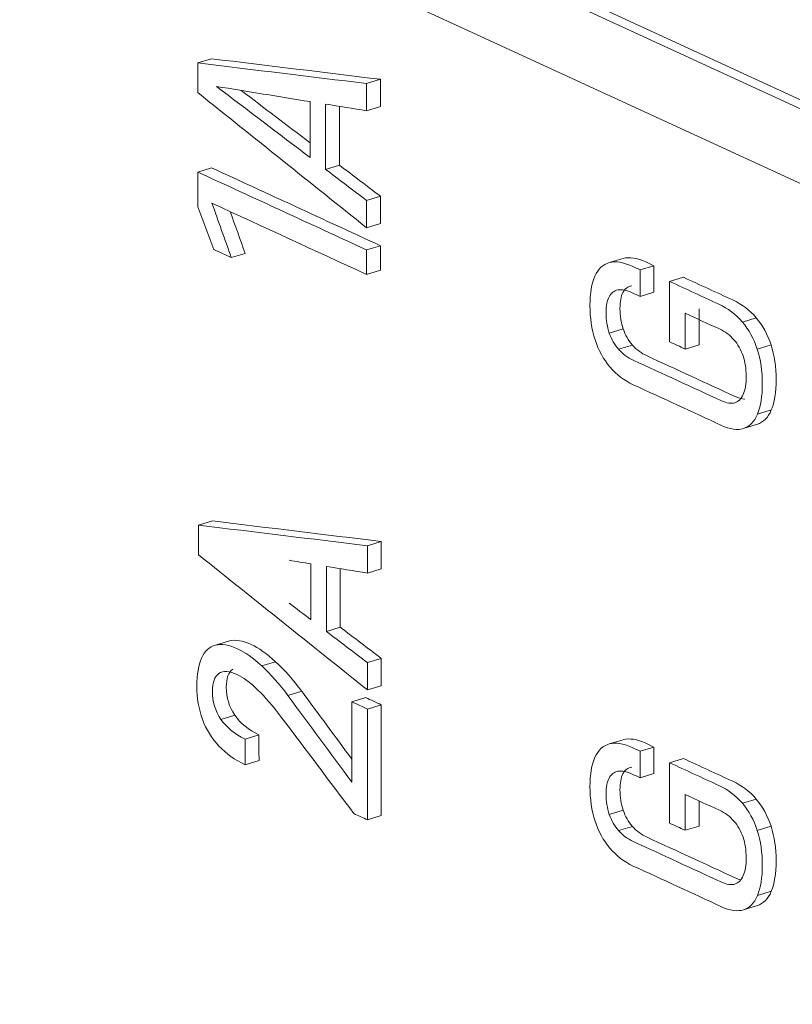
# Model space of a CAD drawing. Header units: millimetres. Extents: x 990 to 1809, y 0 to 562.
# Tile 499 of 550: x 1608.51 to 1612.85, y 154.67 to 160.2. Entities that reach past the tile are written whole.
import ezdxf

# ---------------------------------------------------------------- set-up
doc = ezdxf.new("R2010")
doc.units = ezdxf.units.MM
doc.layers.add('1', color=7, linetype='Continuous', true_color=0xffffff)
doc.layers.add('10', color=7, linetype='Continuous')

msp = doc.modelspace()

# ---------------------------------------------------------------- linework, layer by layer
at = {"layer": '1', "color": 7, "linetype": 'Continuous', "lineweight": 18}
for p, q in [((1604.5813, 163.1087), (1621.6937, 155.2149)), ((1609.5889, 159.9768), (1609.5113, 159.9531)), ((1610.5357, 159.8613), (1610.4582, 159.8376)), ((1610.5357, 159.7083), (1610.4582, 159.6846)), ((1609.5889, 159.3648), (1609.5113, 159.3411)), ((1610.3058, 159.38), (1610.2283, 159.3563)), ((1610.5357, 159.2054), (1610.4582, 159.1817)), ((1610.5357, 159.0524), (1610.4582, 159.0287)), ((1610.5357, 158.9281), (1610.4582, 158.9044)), ((1609.7771, 158.885), (1609.6995, 158.8613)), ((1611.8968, 158.8567), (1611.8192, 158.833)), ((1612.0697, 158.8157), (1611.9922, 158.792)), ((1610.5357, 158.7904), (1610.4582, 158.7667)), ((1612.2351, 158.7509), (1612.1575, 158.7272)), ((1612.0697, 158.6665), (1611.9922, 158.6428)), ((1612.6428, 158.5236), (1612.5652, 158.4999)), ((1611.8968, 158.4613), (1611.8192, 158.4376)), ((1611.9489, 158.3704), (1611.8713, 158.3467)), ((1612.3224, 158.3721), (1612.2448, 158.3484)), ((1612.7261, 158.3709), (1612.6486, 158.3472)), ((1612.7277, 158.0063), (1612.6502, 157.9826)), ((1612.6493, 157.9263), (1612.5717, 157.9026)), ((1609.5938, 157.384), (1609.5162, 157.3603)), ((1610.5406, 157.2685), (1610.4631, 157.2448)), ((1610.5406, 157.1155), (1610.4631, 157.0918)), ((1610.3107, 156.7872), (1610.2332, 156.7635)), ((1609.6885, 156.7106), (1609.611, 156.6869)), ((1609.9477, 156.594), (1609.8702, 156.5703)), ((1610.5406, 156.6125), (1610.4631, 156.5889)), ((1610.0945, 156.4282), (1610.017, 156.4045)), ((1610.5406, 156.4596), (1610.4631, 156.4359)), ((1610.4533, 156.3927), (1610.3758, 156.369)), ((1610.5406, 156.3525), (1610.4631, 156.3288)), ((1609.7191, 156.2944), (1609.6416, 156.2707)), ((1609.8542, 156.1843), (1609.7767, 156.1606)), ((1611.8968, 156.1567), (1611.8192, 156.133)), ((1612.0697, 156.1156), (1611.9922, 156.0919)), ((1609.8549, 156.0396), (1609.7773, 156.0159)), ((1612.2351, 156.0508), (1612.1575, 156.0271)), ((1612.0697, 155.9665), (1611.9922, 155.9428)), ((1612.6428, 155.8236), (1612.5652, 155.7999)), ((1610.5406, 155.731), (1610.4631, 155.7073)), ((1611.8968, 155.7613), (1611.8192, 155.7376)), ((1611.9489, 155.6703), (1611.8713, 155.6466)), ((1612.3224, 155.6721), (1612.2448, 155.6484)), ((1612.7261, 155.6709), (1612.6486, 155.6472)), ((1612.7277, 155.3063), (1612.6502, 155.2826)), ((1612.6493, 155.2263), (1612.5717, 155.2026))]:
    msp.add_line(p, q, dxfattribs=at)
for points, knots in [([(1602.3029, 176.4155), (1610.893, 172.4529), (1619.4832, 168.4903), (1632.3685, 162.5465), (1638.8111, 159.5745), (1645.2538, 156.6026), (1648.4751, 155.1166), (1649.5489, 154.6213), (1651.1595, 153.8783), (1651.6964, 153.6306), (1652.3675, 153.3211), (1652.5017, 153.2591), (1652.703, 153.1662), (1652.7701, 153.1353), (1652.8708, 153.0888), (1652.9043, 153.0734), (1652.9548, 153.0502), (1652.9716, 153.0425), (1652.9927, 153.0329), (1652.997, 153.031), (1653.0057, 153.0274), (1653.0147, 153.024), (1653.0242, 153.021), (1653.034, 153.0182), (1653.0391, 153.0169), (1653.0542, 153.0129), (1653.0641, 153.0101), (1653.0835, 153.0043), (1653.0931, 153.0012), (1653.1219, 152.992), (1653.1412, 152.9857), (1653.1988, 152.9667), (1653.2371, 152.9537), (1653.3514, 152.9131), (1653.4268, 152.8844), (1653.6514, 152.7941), (1653.7991, 152.7285), (1653.9456, 152.6591)], [0, 0, 0, 0, 0.5, 0.5, 0.75, 0.875, 0.875, 0.9375, 0.9375, 0.96875, 0.96875, 0.976563, 0.976563, 0.980469, 0.980469, 0.982422, 0.982422, 0.983398, 0.983398, 0.983643, 0.983643, 0.983887, 0.984131, 0.984131, 0.984375, 0.984375, 0.984863, 0.984863, 0.985352, 0.985352, 0.986328, 0.986328, 0.988281, 0.988281, 0.992188, 0.992188, 1, 1, 1, 1]), ([(1611.8968, 158.8567), (1611.9322, 158.8662), (1611.9746, 158.8595), (1612.0241, 158.8367), (1612.0393, 158.8297), (1612.0545, 158.8227), (1612.0697, 158.8157)], [0, 0, 0, 0, 0.5, 0.5, 0.5, 1, 1, 1, 1]), ([(1611.8192, 158.833), (1611.8546, 158.8425), (1611.8971, 158.8358), (1611.9466, 158.813), (1611.9618, 158.806), (1611.977, 158.799), (1611.9922, 158.792)], [0, 0, 0, 0, 0.5, 0.5, 0.5, 1, 1, 1, 1]), ([(1611.7395, 158.4003), (1611.7204, 158.4592), (1611.7108, 158.5237), (1611.7108, 158.6626), (1611.7201, 158.7173), (1611.7385, 158.7579)], [0, 0, 0, 0, 0.5, 0.5, 1, 1, 1, 1]), ([(1612.2351, 158.7509), (1612.3271, 158.7084), (1612.4192, 158.666), (1612.5112, 158.6235), (1612.5624, 158.5999), (1612.6063, 158.5666), (1612.6428, 158.5236)], [0, 0, 0, 0, 0.5, 0.5, 0.5, 1, 1, 1, 1]), ([(1611.9453, 158.7033), (1611.9236, 158.6996), (1611.9071, 158.687), (1611.8846, 158.6439), (1611.8789, 158.614), (1611.8789, 158.5757), (1611.8789, 158.5343), (1611.8849, 158.4961), (1611.8968, 158.4613)], [0, 0, 0, 0, 0.333333, 0.333333, 0.666667, 0.666667, 0.666667, 1, 1, 1, 1]), ([(1612.1575, 158.7272), (1612.2496, 158.6847), (1612.3416, 158.6423), (1612.4336, 158.5998), (1612.4849, 158.5762), (1612.5287, 158.5429), (1612.5652, 158.4999)], [0, 0, 0, 0, 0.5, 0.5, 0.5, 1, 1, 1, 1]), ([(1611.8678, 158.6796), (1611.8461, 158.6759), (1611.8296, 158.6633), (1611.807, 158.6202), (1611.8013, 158.5903), (1611.8013, 158.552), (1611.8013, 158.5106), (1611.8073, 158.4725), (1611.8192, 158.4376)], [0, 0, 0, 0, 0.333333, 0.333333, 0.666667, 0.666667, 0.666667, 1, 1, 1, 1]), ([(1611.9922, 158.6428), (1611.977, 158.6498), (1611.9618, 158.6568), (1611.9466, 158.6638), (1611.9157, 158.6781), (1611.8895, 158.6833), (1611.8678, 158.6796)], [0, 0, 0, 0, 0.5, 0.5, 0.5, 1, 1, 1, 1]), ([(1612.5691, 158.3097), (1612.5574, 158.3445), (1612.5402, 158.3747), (1612.4951, 158.4261), (1612.468, 158.4463), (1612.4362, 158.4609), (1612.3724, 158.4903), (1612.3086, 158.5198), (1612.2448, 158.5492)], [0, 0, 0, 0, 0.333333, 0.333333, 0.666667, 0.666667, 0.666667, 1, 1, 1, 1]), ([(1611.9489, 158.3704), (1611.9717, 158.3445), (1611.9992, 158.3242), (1612.0313, 158.3094), (1612.196, 158.2334), (1612.3608, 158.1574), (1612.5255, 158.0814), (1612.5449, 158.0725), (1612.5625, 158.0679), (1612.5782, 158.0677)], [0, 0, 0, 0, 0.375072, 0.375072, 0.375072, 0.750143, 0.750143, 0.750143, 1, 1, 1, 1]), ([(1612.7261, 158.3709), (1612.7452, 158.312), (1612.7548, 158.2475), (1612.7548, 158.106), (1612.7458, 158.049), (1612.7277, 158.0063)], [0, 0, 0, 0, 0.5, 0.5, 1, 1, 1, 1]), ([(1611.8713, 158.3467), (1611.8941, 158.3208), (1611.9216, 158.3005), (1611.9537, 158.2857), (1612.1185, 158.2097), (1612.2832, 158.1337), (1612.448, 158.0577), (1612.4771, 158.0443), (1612.502, 158.0407), (1612.5229, 158.0471)], [0, 0, 0, 0, 0.333333, 0.333333, 0.333333, 0.666667, 0.666667, 0.666667, 1, 1, 1, 1]), ([(1612.5704, 158.094), (1612.5813, 158.119), (1612.5867, 158.1528), (1612.5867, 158.2369), (1612.5808, 158.275), (1612.5691, 158.3097)], [0, 0, 0, 0, 0.5, 0.5, 1, 1, 1, 1]), ([(1612.6486, 158.3472), (1612.6677, 158.2883), (1612.6772, 158.2239), (1612.6772, 158.0823), (1612.6682, 158.0253), (1612.6502, 157.9826)], [0, 0, 0, 0, 0.5, 0.5, 1, 1, 1, 1]), ([(1612.5717, 157.9026), (1612.5374, 157.892), (1612.4962, 157.8978), (1612.448, 157.92), (1612.2832, 157.9961), (1612.1185, 158.072), (1611.9537, 158.148), (1611.9025, 158.1717), (1611.8588, 158.2049), (1611.8225, 158.2477)], [0, 0, 0, 0, 0.333333, 0.333333, 0.333333, 0.666667, 0.666667, 0.666667, 1, 1, 1, 1]), ([(1609.6885, 156.7106), (1609.7226, 156.7194), (1609.7636, 156.7128), (1609.8116, 156.6907), (1609.8526, 156.6718), (1609.898, 156.6395), (1609.9477, 156.594)], [0, 0, 0, 0, 0.5, 0.5, 0.5, 1, 1, 1, 1]), ([(1609.611, 156.6869), (1609.645, 156.6957), (1609.6861, 156.6891), (1609.734, 156.667), (1609.7751, 156.6481), (1609.8204, 156.6158), (1609.8702, 156.5703)], [0, 0, 0, 0, 0.5, 0.5, 0.5, 1, 1, 1, 1]), ([(1609.538, 156.2712), (1609.517, 156.3284), (1609.5064, 156.3901), (1609.5064, 156.5227), (1609.5153, 156.5755), (1609.5331, 156.6148)], [0, 0, 0, 0, 0.5, 0.5, 1, 1, 1, 1]), ([(1609.847, 156.437), (1609.804, 156.4785), (1609.7661, 156.5069), (1609.7331, 156.5221), (1609.6888, 156.5425), (1609.6545, 156.5445), (1609.6302, 156.528)], [0, 0, 0, 0, 0.5, 0.5, 0.5, 1, 1, 1, 1]), ([(1609.7077, 156.5517), (1609.6834, 156.5351), (1609.6713, 156.5017), (1609.6713, 156.4513), (1609.6713, 156.3933), (1609.6872, 156.3411), (1609.7191, 156.2944)], [0, 0, 0, 0, 0.5, 0.5, 0.5, 1, 1, 1, 1]), ([(1609.6302, 156.528), (1609.6059, 156.5114), (1609.5937, 156.478), (1609.5937, 156.4276), (1609.5937, 156.3696), (1609.6097, 156.3174), (1609.6416, 156.2707)], [0, 0, 0, 0, 0.5, 0.5, 0.5, 1, 1, 1, 1]), ([(1611.8968, 156.1567), (1611.9322, 156.1662), (1611.9746, 156.1595), (1612.0241, 156.1366), (1612.0393, 156.1296), (1612.0545, 156.1226), (1612.0697, 156.1156)], [0, 0, 0, 0, 0.5, 0.5, 0.5, 1, 1, 1, 1]), ([(1611.8192, 156.133), (1611.8546, 156.1425), (1611.8971, 156.1358), (1611.9466, 156.1129), (1611.9618, 156.1059), (1611.977, 156.0989), (1611.9922, 156.0919)], [0, 0, 0, 0, 0.5, 0.5, 0.5, 1, 1, 1, 1]), ([(1611.7395, 155.7003), (1611.7204, 155.7591), (1611.7108, 155.8237), (1611.7108, 155.9626), (1611.7201, 156.0173), (1611.7385, 156.0579)], [0, 0, 0, 0, 0.5, 0.5, 1, 1, 1, 1]), ([(1612.2351, 156.0508), (1612.3271, 156.0084), (1612.4192, 155.9659), (1612.5112, 155.9235), (1612.5624, 155.8998), (1612.6063, 155.8665), (1612.6428, 155.8236)], [0, 0, 0, 0, 0.5, 0.5, 0.5, 1, 1, 1, 1]), ([(1611.9453, 156.0033), (1611.9236, 155.9996), (1611.9071, 155.987), (1611.8846, 155.9438), (1611.8789, 155.9139), (1611.8789, 155.8757), (1611.8789, 155.8343), (1611.8849, 155.7961), (1611.8968, 155.7613)], [0, 0, 0, 0, 0.333333, 0.333333, 0.666667, 0.666667, 0.666667, 1, 1, 1, 1]), ([(1612.1575, 156.0271), (1612.2496, 155.9847), (1612.3416, 155.9422), (1612.4336, 155.8998), (1612.4849, 155.8761), (1612.5287, 155.8428), (1612.5652, 155.7999)], [0, 0, 0, 0, 0.5, 0.5, 0.5, 1, 1, 1, 1]), ([(1611.8678, 155.9796), (1611.8461, 155.9759), (1611.8296, 155.9633), (1611.807, 155.9201), (1611.8013, 155.8902), (1611.8013, 155.852), (1611.8013, 155.8106), (1611.8073, 155.7724), (1611.8192, 155.7376)], [0, 0, 0, 0, 0.333333, 0.333333, 0.666667, 0.666667, 0.666667, 1, 1, 1, 1]), ([(1611.9922, 155.9428), (1611.977, 155.9498), (1611.9618, 155.9568), (1611.9466, 155.9638), (1611.9157, 155.9781), (1611.8895, 155.9833), (1611.8678, 155.9796)], [0, 0, 0, 0, 0.5, 0.5, 0.5, 1, 1, 1, 1]), ([(1612.5177, 155.7004), (1612.4951, 155.7261), (1612.468, 155.7462), (1612.4362, 155.7609), (1612.3724, 155.7903), (1612.3086, 155.8197), (1612.2448, 155.8492)], [0, 0, 0, 0, 0.5, 0.5, 0.5, 1, 1, 1, 1]), ([(1611.9489, 155.6703), (1611.9717, 155.6445), (1611.9992, 155.6242), (1612.0313, 155.6094), (1612.196, 155.5334), (1612.3608, 155.4574), (1612.5255, 155.3814), (1612.5362, 155.3764), (1612.5464, 155.3728), (1612.556, 155.3706)], [0, 0, 0, 0, 0.422275, 0.422275, 0.422275, 0.84455, 0.84455, 0.84455, 1, 1, 1, 1]), ([(1612.7261, 155.6709), (1612.7452, 155.612), (1612.7548, 155.5475), (1612.7548, 155.406), (1612.7458, 155.3489), (1612.7277, 155.3063)], [0, 0, 0, 0, 0.5, 0.5, 1, 1, 1, 1]), ([(1611.8713, 155.6466), (1611.8941, 155.6208), (1611.9216, 155.6005), (1611.9537, 155.5857), (1612.1185, 155.5097), (1612.2832, 155.4337), (1612.448, 155.3577), (1612.4771, 155.3443), (1612.502, 155.3407), (1612.5229, 155.347)], [0, 0, 0, 0, 0.333333, 0.333333, 0.333333, 0.666667, 0.666667, 0.666667, 1, 1, 1, 1]), ([(1612.5704, 155.394), (1612.5813, 155.4189), (1612.5867, 155.4527), (1612.5867, 155.5369), (1612.5808, 155.575), (1612.5691, 155.6097)], [0, 0, 0, 0, 0.5, 0.5, 1, 1, 1, 1]), ([(1612.6486, 155.6472), (1612.6677, 155.5883), (1612.6772, 155.5238), (1612.6772, 155.3823), (1612.6682, 155.3253), (1612.6502, 155.2826)], [0, 0, 0, 0, 0.5, 0.5, 1, 1, 1, 1]), ([(1612.5717, 155.2026), (1612.5374, 155.192), (1612.4962, 155.1978), (1612.448, 155.22), (1612.2832, 155.296), (1612.1185, 155.372), (1611.9537, 155.448), (1611.9025, 155.4716), (1611.8588, 155.5049), (1611.8225, 155.5477)], [0, 0, 0, 0, 0.333333, 0.333333, 0.333333, 0.666667, 0.666667, 0.666667, 1, 1, 1, 1])]:
    msp.add_open_spline(points, degree=3, knots=knots, dxfattribs=at)
for points in [[(1554.3022, 161.6948), (1582.5426, 148.6677), (1610.783, 135.6407), (1639.0234, 122.6136)], [(1609.5889, 159.9768), (1609.9045, 159.9383), (1610.2201, 159.8998), (1610.5357, 159.8613)], [(1609.5113, 159.9531), (1609.8269, 159.9146), (1610.1425, 159.8761), (1610.4582, 159.8376)], [(1609.5113, 159.7867), (1609.5113, 159.8422), (1609.5113, 159.8976), (1609.5113, 159.9531)], [(1610.5357, 159.8613), (1610.5357, 159.8103), (1610.5357, 159.7593), (1610.5357, 159.7083)], [(1610.141, 159.7362), (1609.9661, 159.7646), (1609.7911, 159.7931), (1609.6162, 159.8215)], [(1609.6162, 159.8215), (1609.7911, 159.6886), (1609.9661, 159.5556), (1610.141, 159.4227)], [(1609.7545, 159.799), (1609.8834, 159.7011), (1610.0122, 159.6032), (1610.141, 159.5053)], [(1610.4582, 159.8376), (1610.4582, 159.7866), (1610.4582, 159.7356), (1610.4582, 159.6846)], [(1610.4582, 159.0287), (1610.1425, 159.2814), (1609.8269, 159.534), (1609.5113, 159.7867)], [(1610.141, 159.4227), (1610.141, 159.5272), (1610.141, 159.6317), (1610.141, 159.7362)], [(1610.2283, 159.722), (1610.2283, 159.6001), (1610.2283, 159.4782), (1610.2283, 159.3563)], [(1610.4582, 159.6846), (1610.3815, 159.6971), (1610.3049, 159.7096), (1610.2283, 159.722)], [(1610.3058, 159.7094), (1610.3058, 159.5996), (1610.3058, 159.4898), (1610.3058, 159.38)], [(1609.5889, 159.3648), (1609.9045, 159.2192), (1610.2201, 159.0737), (1610.5357, 158.9281)], [(1610.2283, 159.3563), (1610.3049, 159.2981), (1610.3815, 159.2399), (1610.4582, 159.1817)], [(1610.3058, 159.38), (1610.3825, 159.3218), (1610.4591, 159.2636), (1610.5357, 159.2054)], [(1609.5113, 159.3411), (1609.8269, 159.1956), (1610.1425, 159.05), (1610.4582, 158.9044)], [(1609.5113, 159.1461), (1609.5113, 159.2111), (1609.5113, 159.2761), (1609.5113, 159.3411)], [(1610.5357, 159.2054), (1610.5357, 159.1544), (1610.5357, 159.1034), (1610.5357, 159.0524)], [(1609.6012, 158.9067), (1609.5712, 158.9865), (1609.5413, 159.0663), (1609.5113, 159.1461)], [(1609.5908, 159.1668), (1609.627, 159.065), (1609.6633, 158.9632), (1609.6995, 158.8613)], [(1610.4582, 158.7667), (1610.169, 158.9001), (1609.8799, 159.0334), (1609.5908, 159.1668)], [(1610.4582, 159.1817), (1610.4582, 159.1307), (1610.4582, 159.0797), (1610.4582, 159.0287)], [(1609.6937, 159.1193), (1609.7215, 159.0412), (1609.7493, 158.9631), (1609.7771, 158.885)], [(1610.5357, 158.9281), (1610.5357, 158.8822), (1610.5357, 158.8363), (1610.5357, 158.7904)], [(1609.6995, 158.8613), (1609.6667, 158.8765), (1609.634, 158.8916), (1609.6012, 158.9067)], [(1610.4582, 158.9044), (1610.4582, 158.8585), (1610.4582, 158.8126), (1610.4582, 158.7667)], [(1611.7385, 158.7579), (1611.757, 158.7985), (1611.7839, 158.8235), (1611.8192, 158.833)], [(1612.0697, 158.8157), (1612.0697, 158.766), (1612.0697, 158.7162), (1612.0697, 158.6665)], [(1611.9922, 158.792), (1611.9922, 158.7423), (1611.9922, 158.6925), (1611.9922, 158.6428)], [(1612.1575, 158.3887), (1612.1575, 158.5015), (1612.1575, 158.6143), (1612.1575, 158.7272)], [(1612.2448, 158.5492), (1612.2448, 158.4823), (1612.2448, 158.4154), (1612.2448, 158.3484)], [(1612.3224, 158.5729), (1612.3224, 158.506), (1612.3224, 158.4391), (1612.3224, 158.3721)], [(1612.5652, 158.4999), (1612.6017, 158.4569), (1612.6294, 158.4061), (1612.6486, 158.3472)], [(1612.6428, 158.5236), (1612.6792, 158.4806), (1612.707, 158.4297), (1612.7261, 158.3709)], [(1611.8192, 158.4376), (1611.8312, 158.4028), (1611.8486, 158.3725), (1611.8713, 158.3467)], [(1611.8968, 158.4613), (1611.9088, 158.4265), (1611.9261, 158.3962), (1611.9489, 158.3704)], [(1611.8225, 158.2477), (1611.7863, 158.2906), (1611.7586, 158.3415), (1611.7395, 158.4003)], [(1612.2448, 158.3484), (1612.2157, 158.3618), (1612.1866, 158.3753), (1612.1575, 158.3887)], [(1612.5229, 158.0471), (1612.5437, 158.0534), (1612.5595, 158.0691), (1612.5704, 158.094)], [(1612.6502, 157.9826), (1612.6322, 157.9399), (1612.606, 157.9133), (1612.5717, 157.9026)], [(1612.7277, 158.0063), (1612.7097, 157.9636), (1612.6836, 157.937), (1612.6493, 157.9263)], [(1609.5938, 157.384), (1609.9094, 157.3455), (1610.225, 157.307), (1610.5406, 157.2685)], [(1609.5162, 157.3603), (1609.8318, 157.3218), (1610.1474, 157.2833), (1610.4631, 157.2448)], [(1609.5162, 157.1939), (1609.5162, 157.2494), (1609.5162, 157.3048), (1609.5162, 157.3603)], [(1610.5406, 157.2685), (1610.5406, 157.2175), (1610.5406, 157.1665), (1610.5406, 157.1155)], [(1610.4631, 157.2448), (1610.4631, 157.1938), (1610.4631, 157.1428), (1610.4631, 157.0918)], [(1610.4631, 156.4359), (1610.1474, 156.6886), (1609.8318, 156.9412), (1609.5162, 157.1939)], [(1610.1459, 157.1434), (1610.1051, 157.15), (1610.0643, 157.1567), (1610.0235, 157.1633)], [(1610.1459, 156.8299), (1610.1459, 156.9344), (1610.1459, 157.0389), (1610.1459, 157.1434)], [(1610.2332, 157.1292), (1610.2332, 157.0073), (1610.2332, 156.8854), (1610.2332, 156.7635)], [(1610.4631, 157.0918), (1610.3864, 157.1043), (1610.3098, 157.1167), (1610.2332, 157.1292)], [(1610.3107, 157.1166), (1610.3107, 157.0068), (1610.3107, 156.897), (1610.3107, 156.7872)], [(1610.0235, 156.9229), (1610.0643, 156.8919), (1610.1051, 156.8609), (1610.1459, 156.8299)], [(1610.2332, 156.7635), (1610.3098, 156.7053), (1610.3864, 156.6471), (1610.4631, 156.5889)], [(1610.3107, 156.7872), (1610.3874, 156.729), (1610.464, 156.6708), (1610.5406, 156.6125)], [(1609.5331, 156.6148), (1609.551, 156.6541), (1609.5769, 156.6781), (1609.611, 156.6869)], [(1609.9477, 156.594), (1609.9974, 156.5484), (1610.0464, 156.4931), (1610.0945, 156.4282)], [(1610.5406, 156.6125), (1610.5406, 156.5616), (1610.5406, 156.5106), (1610.5406, 156.4596)], [(1609.8702, 156.5703), (1609.9199, 156.5247), (1609.9688, 156.4694), (1610.017, 156.4045)], [(1610.4631, 156.5889), (1610.4631, 156.5379), (1610.4631, 156.4869), (1610.4631, 156.4359)], [(1609.9799, 156.2839), (1609.9343, 156.3445), (1609.89, 156.3955), (1609.847, 156.437)], [(1610.0945, 156.4282), (1610.1883, 156.3013), (1610.282, 156.1743), (1610.3758, 156.0474)], [(1610.017, 156.4045), (1610.1366, 156.2426), (1610.2562, 156.0806), (1610.3758, 155.9187)], [(1610.4533, 156.3927), (1610.4824, 156.3793), (1610.5115, 156.3659), (1610.5406, 156.3525)], [(1610.3758, 156.369), (1610.4049, 156.3556), (1610.434, 156.3422), (1610.4631, 156.3288)], [(1610.3758, 155.9187), (1610.3758, 156.0688), (1610.3758, 156.2189), (1610.3758, 156.369)], [(1610.4631, 156.3288), (1610.4631, 156.1216), (1610.4631, 155.9144), (1610.4631, 155.7073)], [(1610.5406, 156.3525), (1610.5406, 156.1453), (1610.5406, 155.9381), (1610.5406, 155.731)], [(1609.6305, 156.1205), (1609.5899, 156.1638), (1609.5591, 156.214), (1609.538, 156.2712)], [(1609.6416, 156.2707), (1609.6735, 156.2242), (1609.7185, 156.1874), (1609.7767, 156.1606)], [(1609.7191, 156.2944), (1609.751, 156.2478), (1609.7961, 156.2111), (1609.8542, 156.1843)], [(1610.3869, 155.7424), (1610.2512, 155.9229), (1610.1155, 156.1035), (1609.9799, 156.2839)], [(1609.7767, 156.1606), (1609.7769, 156.1124), (1609.7771, 156.0641), (1609.7773, 156.0159)], [(1609.8542, 156.1843), (1609.8545, 156.1361), (1609.8547, 156.0878), (1609.8549, 156.0396)], [(1609.7767, 156.0162), (1609.7198, 156.0425), (1609.6711, 156.0772), (1609.6305, 156.1205)], [(1611.7385, 156.0579), (1611.757, 156.0984), (1611.7839, 156.1235), (1611.8192, 156.133)], [(1612.0697, 156.1156), (1612.0697, 156.0659), (1612.0697, 156.0162), (1612.0697, 155.9665)], [(1611.9922, 156.0919), (1611.9922, 156.0422), (1611.9922, 155.9925), (1611.9922, 155.9428)], [(1609.7773, 156.0159), (1609.7771, 156.016), (1609.7769, 156.0161), (1609.7767, 156.0162)], [(1612.1575, 155.6886), (1612.1575, 155.8015), (1612.1575, 155.9143), (1612.1575, 156.0271)], [(1612.2448, 155.8492), (1612.2448, 155.7822), (1612.2448, 155.7153), (1612.2448, 155.6484)], [(1612.6428, 155.8236), (1612.6792, 155.7806), (1612.707, 155.7297), (1612.7261, 155.6709)], [(1612.3224, 155.8134), (1612.3224, 155.7663), (1612.3224, 155.7192), (1612.3224, 155.6721)], [(1612.5652, 155.7999), (1612.6017, 155.7569), (1612.6294, 155.706), (1612.6486, 155.6472)], [(1610.4631, 155.7073), (1610.4376, 155.719), (1610.4123, 155.7307), (1610.3869, 155.7424)], [(1611.8192, 155.7376), (1611.8312, 155.7027), (1611.8486, 155.6724), (1611.8713, 155.6466)], [(1611.8968, 155.7613), (1611.9088, 155.7264), (1611.9261, 155.6961), (1611.9489, 155.6703)], [(1611.8225, 155.5477), (1611.7863, 155.5906), (1611.7586, 155.6414), (1611.7395, 155.7003)], [(1612.2448, 155.6484), (1612.2157, 155.6618), (1612.1866, 155.6752), (1612.1575, 155.6886)], [(1612.5691, 155.6097), (1612.5574, 155.6444), (1612.5402, 155.6747), (1612.5177, 155.7004)], [(1612.5229, 155.347), (1612.5437, 155.3534), (1612.5595, 155.369), (1612.5704, 155.394)], [(1612.6502, 155.2826), (1612.6322, 155.2399), (1612.606, 155.2132), (1612.5717, 155.2026)], [(1612.7277, 155.3063), (1612.7097, 155.2636), (1612.6836, 155.2369), (1612.6493, 155.2263)]]:
    msp.add_open_spline(points, degree=3, dxfattribs=at)
at = {"layer": '10', "color": 7, "linetype": 'Continuous', "lineweight": 18}
for p, q in [((1604.1593, 163.7737), (1621.6504, 155.7052)), ((1604.195, 163.7066), (1621.686, 155.6381))]:
    msp.add_line(p, q, dxfattribs=at)

doc.saveas('drawing.dxf')
